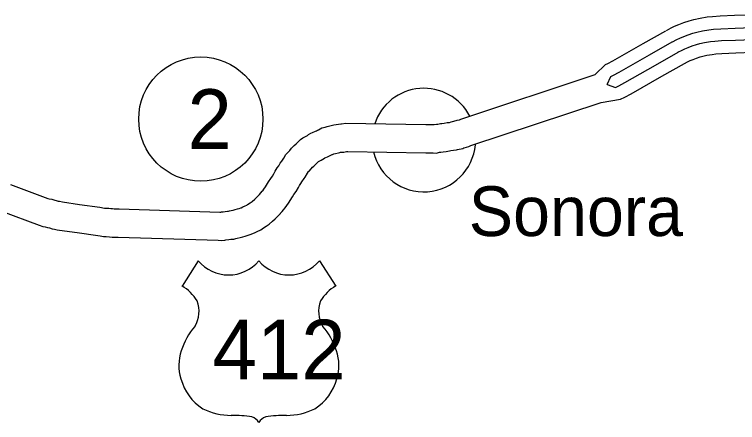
# Model space of a CAD drawing. Extents: x -939622 to -934245, y 1383184 to 1385301.
# Drawn here: x -936291.06 to -936268, y 1385002.44 to 1385015.44 of the extents above; entities that cross this region are included whole.
import ezdxf

# ---------------------------------------------------------------- set-up
doc = ezdxf.new("R2010")
doc.units = 0
for name, color, linetype in [('15', 7, 'Continuous'), ('22', 7, 'Continuous'), ('24', 7, 'Continuous'), ('27', 7, 'Continuous')]:
    doc.layers.add(name, color=color, linetype=linetype)

msp = doc.modelspace()

# ---------------------------------------------------------------- linework, layer by layer
at = {"layer": '15'}
for p, q in [((-936283.245, 1385009.71), (-936283.242, 1385009.713)), ((-936282.58, 1385009.103), (-936282.583, 1385009.1))]:
    msp.add_line(p, q, dxfattribs=at)
for points in [[(-936270.272, 1385014.936), (-936270.122, 1385015.014), (-936270.01, 1385015.069), (-936269.874, 1385015.127), (-936269.72, 1385015.185), (-936269.547, 1385015.243), (-936269.398, 1385015.285), (-936269.198, 1385015.328), (-936268.971, 1385015.363), (-936268.803, 1385015.383), (-936268.562, 1385015.397), (-936268.102, 1385015.417), (-936267.566, 1385015.437), (-936267.409, 1385015.444)], [(-936270.08, 1385014.57), (-936269.936, 1385014.646), (-936269.839, 1385014.693), (-936269.719, 1385014.744), (-936269.581, 1385014.797), (-936269.426, 1385014.849), (-936269.299, 1385014.884), (-936269.123, 1385014.923), (-936268.916, 1385014.954), (-936268.767, 1385014.972), (-936268.541, 1385014.985), (-936268.085, 1385015.005), (-936267.549, 1385015.025), (-936267.391, 1385015.031)], [(-936272.54, 1385013.528), (-936272.21, 1385013.846), (-936272.142, 1385013.878), (-936271.98, 1385013.966), (-936271.014, 1385014.517), (-936270.288, 1385014.927)], [(-936272.161, 1385013.215), (-936272.047, 1385013.467), (-936271.957, 1385013.509), (-936271.779, 1385013.606), (-936270.81, 1385014.158), (-936270.085, 1385014.568)], [(-936269.905, 1385014.239), (-936269.768, 1385014.311), (-936269.684, 1385014.351), (-936269.578, 1385014.396), (-936269.454, 1385014.444), (-936269.316, 1385014.49), (-936269.208, 1385014.52), (-936269.055, 1385014.554), (-936268.866, 1385014.582), (-936268.733, 1385014.598), (-936268.521, 1385014.611), (-936268.071, 1385014.63), (-936267.534, 1385014.65), (-936267.375, 1385014.657)], [(-936272.161, 1385013.215), (-936271.9, 1385013.122), (-936271.788, 1385013.174), (-936271.596, 1385013.278), (-936270.625, 1385013.832), (-936269.901, 1385014.241)], [(-936269.713, 1385013.873), (-936269.582, 1385013.943), (-936269.513, 1385013.976), (-936269.424, 1385014.014), (-936269.316, 1385014.055), (-936269.195, 1385014.095), (-936269.108, 1385014.12), (-936268.98, 1385014.148), (-936268.811, 1385014.173), (-936268.697, 1385014.187), (-936268.5, 1385014.199), (-936268.054, 1385014.218), (-936267.518, 1385014.238), (-936267.358, 1385014.245)], [(-936272.354, 1385012.641), (-936271.738, 1385012.743), (-936271.603, 1385012.805), (-936271.395, 1385012.918), (-936270.422, 1385013.473), (-936269.698, 1385013.882)], [(-936283.242, 1385009.713), (-936283.201, 1385009.757), (-936283.158, 1385009.809), (-936283.143, 1385009.825), (-936283.108, 1385009.88), (-936283.057, 1385009.947), (-936282.956, 1385010.109), (-936282.888, 1385010.219), (-936282.833, 1385010.29), (-936282.791, 1385010.371), (-936282.745, 1385010.446), (-936282.685, 1385010.556), (-936282.633, 1385010.623), (-936282.582, 1385010.706), (-936282.536, 1385010.775), (-936282.47, 1385010.869), (-936282.407, 1385010.977), (-936282.315, 1385011.076), (-936282.278, 1385011.113), (-936282.224, 1385011.186), (-936282.135, 1385011.268), (-936282.077, 1385011.324), (-936282.013, 1385011.386), (-936281.94, 1385011.455), (-936281.861, 1385011.509), (-936281.799, 1385011.549), (-936281.719, 1385011.592), (-936281.679, 1385011.615), (-936281.606, 1385011.657), (-936281.551, 1385011.685), (-936281.462, 1385011.726), (-936281.426, 1385011.738), (-936281.395, 1385011.754), (-936281.361, 1385011.773), (-936281.261, 1385011.827), (-936281.153, 1385011.855), (-936281.089, 1385011.873), (-936281.049, 1385011.882), (-936280.965, 1385011.908), (-936280.873, 1385011.929), (-936280.802, 1385011.942), (-936280.731, 1385011.952), (-936280.656, 1385011.957), (-936280.628, 1385011.963), (-936280.489, 1385011.984), (-936277.939, 1385011.936), (-936277.779, 1385011.937), (-936277.691, 1385011.942), (-936277.673, 1385011.94), (-936277.603, 1385011.951), (-936277.56, 1385011.954), (-936277.47, 1385011.965), (-936277.428, 1385011.967), (-936277.356, 1385011.985), (-936277.26, 1385011.997), (-936277.2, 1385012.005), (-936277.193, 1385012.007), (-936277.132, 1385012.028), (-936277.096, 1385012.033), (-936276.976, 1385012.062), (-936276.941, 1385012.071), (-936276.864, 1385012.091), (-936276.823, 1385012.108), (-936272.54, 1385013.528)], [(-936282.583, 1385009.1), (-936282.522, 1385009.165), (-936282.476, 1385009.222), (-936282.425, 1385009.278), (-936282.371, 1385009.362), (-936282.316, 1385009.434), (-936282.192, 1385009.634), (-936282.147, 1385009.705), (-936282.071, 1385009.803), (-936282.007, 1385009.927), (-936281.965, 1385009.997), (-936281.929, 1385010.062), (-936281.892, 1385010.11), (-936281.825, 1385010.22), (-936281.794, 1385010.265), (-936281.711, 1385010.383), (-936281.68, 1385010.438), (-936281.665, 1385010.454), (-936281.594, 1385010.525), (-936281.553, 1385010.58), (-936281.517, 1385010.613), (-936281.451, 1385010.678), (-936281.39, 1385010.737), (-936281.373, 1385010.752), (-936281.362, 1385010.76), (-936281.341, 1385010.774), (-936281.284, 1385010.804), (-936281.228, 1385010.836), (-936281.175, 1385010.867), (-936281.159, 1385010.875), (-936281.128, 1385010.889), (-936281.074, 1385010.908), (-936280.974, 1385010.959), (-936280.931, 1385010.983), (-936280.929, 1385010.983), (-936280.917, 1385010.987), (-936280.873, 1385010.999), (-936280.824, 1385011.009), (-936280.729, 1385011.039), (-936280.688, 1385011.048), (-936280.658, 1385011.054), (-936280.639, 1385011.057), (-936280.617, 1385011.058), (-936280.554, 1385011.058), (-936280.467, 1385011.077), (-936280.432, 1385011.083), (-936277.944, 1385011.036), (-936277.75, 1385011.037), (-936277.712, 1385011.039), (-936277.606, 1385011.03), (-936277.504, 1385011.055), (-936277.495, 1385011.057), (-936277.466, 1385011.059), (-936277.394, 1385011.068), (-936277.298, 1385011.073), (-936277.19, 1385011.099), (-936277.142, 1385011.105), (-936277.059, 1385011.116), (-936276.964, 1385011.134), (-936276.938, 1385011.143), (-936276.759, 1385011.177), (-936276.731, 1385011.196), (-936276.719, 1385011.199), (-936276.575, 1385011.235), (-936276.503, 1385011.266), (-936272.354, 1385012.641)], [(-936291.182, 1385010.026), (-936289.994, 1385009.583), (-936289.948, 1385009.57), (-936289.862, 1385009.554), (-936289.775, 1385009.527), (-936289.724, 1385009.516), (-936289.662, 1385009.499), (-936289.618, 1385009.492), (-936289.529, 1385009.472), (-936288.987, 1385009.394)], [(-936288.987, 1385009.394), (-936288.337, 1385009.3), (-936288.187, 1385009.277), (-936288.153, 1385009.271), (-936288.053, 1385009.277), (-936287.983, 1385009.262), (-936287.936, 1385009.258), (-936287.879, 1385009.251), (-936287.801, 1385009.249), (-936287.719, 1385009.247), (-936284.515, 1385009.15), (-936284.482, 1385009.148), (-936284.456, 1385009.152), (-936284.405, 1385009.156), (-936284.335, 1385009.164), (-936284.267, 1385009.174), (-936284.232, 1385009.177), (-936284.207, 1385009.184), (-936284.149, 1385009.195), (-936284.086, 1385009.21), (-936284.02, 1385009.228), (-936283.947, 1385009.249), (-936283.895, 1385009.264), (-936283.845, 1385009.279), (-936283.825, 1385009.287), (-936283.777, 1385009.31), (-936283.707, 1385009.345), (-936283.652, 1385009.371), (-936283.628, 1385009.387), (-936283.548, 1385009.442), (-936283.484, 1385009.487), (-936283.396, 1385009.558), (-936283.357, 1385009.59), (-936283.311, 1385009.64), (-936283.278, 1385009.674), (-936283.245, 1385009.71)], [(-936291.472, 1385009.173), (-936290.272, 1385008.726), (-936290.151, 1385008.692), (-936290.08, 1385008.679), (-936289.999, 1385008.654), (-936289.936, 1385008.641), (-936289.853, 1385008.618), (-936289.784, 1385008.607), (-936289.693, 1385008.587), (-936288.987, 1385008.485)], [(-936288.987, 1385008.485), (-936288.471, 1385008.41), (-936288.327, 1385008.388), (-936288.219, 1385008.37), (-936288.135, 1385008.371), (-936288.026, 1385008.362), (-936287.945, 1385008.352), (-936287.825, 1385008.35), (-936287.746, 1385008.347), (-936284.561, 1385008.251), (-936284.444, 1385008.242), (-936284.35, 1385008.257), (-936284.318, 1385008.26), (-936284.22, 1385008.271), (-936284.156, 1385008.28), (-936284.065, 1385008.29), (-936284.001, 1385008.307), (-936283.962, 1385008.315), (-936283.864, 1385008.338), (-936283.775, 1385008.362), (-936283.698, 1385008.384), (-936283.642, 1385008.401), (-936283.548, 1385008.429), (-936283.461, 1385008.463), (-936283.383, 1385008.501), (-936283.316, 1385008.534), (-936283.204, 1385008.587), (-936283.12, 1385008.644), (-936283.033, 1385008.704), (-936282.942, 1385008.768), (-936282.827, 1385008.861), (-936282.741, 1385008.932), (-936282.662, 1385009.016), (-936282.624, 1385009.054), (-936282.58, 1385009.103)]]:
    msp.add_lwpolyline(points, dxfattribs=at)
at = {"layer": '22'}
for p, q in [((-936285.196, 1385007.595), (-936285.715, 1385006.792)), ((-936281.335, 1385007.595), (-936280.816, 1385006.792))]:
    msp.add_line(p, q, dxfattribs=at)
for centre, radius, start, end in [((-936284.229, 1385008.409), 1.264, 220.075, 319.6701), ((-936282.302, 1385008.409), 1.264, 220.3299, 319.925), ((-936286.394, 1385005.627), 1.349, 30.7809, 59.9883), ((-936280.138, 1385005.627), 1.349, 120.0117, 149.2191), ((-936286.097, 1385005.982), 0.925, 328.8105, 21.2108), ((-936280.435, 1385005.982), 0.925, 158.7892, 211.1895), ((-936283.679, 1385004.087), 2.157, 138.9565, 162.6913), ((-936282.853, 1385004.087), 2.157, 17.3087, 41.0435), ((-936284.391, 1385004.263), 1.426, 160.9576, 197.3819), ((-936282.141, 1385004.263), 1.426, 342.6181, 19.0424), ((-936284.159, 1385004.268), 1.65, 195.1074, 237.1312), ((-936282.373, 1385004.268), 1.65, 302.8688, 344.8926), ((-936284.128, 1385004.787), 2.118, 244.0771, 269.5779), ((-936282.403, 1385004.787), 2.118, 270.4221, 295.9229), ((-936284.079, 1384998.79), 3.88, 81.1942, 90.9539), ((-936283.594, 1385002.268), 0.372, 28.0342, 72.9864), ((-936282.938, 1385002.268), 0.372, 107.0136, 151.9658), ((-936282.452, 1384998.79), 3.88, 89.0461, 98.8058)]:
    msp.add_arc(centre, radius, start, end, dxfattribs=at)
at = {"layer": '24'}
for start, end in [(27.3448, 161.8135), (193.2174, 354.8306)]:
    msp.add_arc((-936278.005, 1385011.444), 1.65, start, end, dxfattribs=at)
at = {"layer": '27'}
msp.add_circle((-936285.116, 1385012.11), 1.98, dxfattribs=at)

# ---------------------------------------------------------------- texts
at = {"layer": '22'}
msp.add_text('412', height=1.9008, dxfattribs=at).set_placement((-936284.742, 1385003.816))
at = {"layer": '24'}
msp.add_text('Sonora', height=1.584, dxfattribs=at).set_placement((-936276.575, 1385008.385))
at = {"layer": '27'}
msp.add_text('2', height=1.901, dxfattribs=at).set_placement((-936285.541, 1385011.159))

doc.saveas('drawing.dxf')
